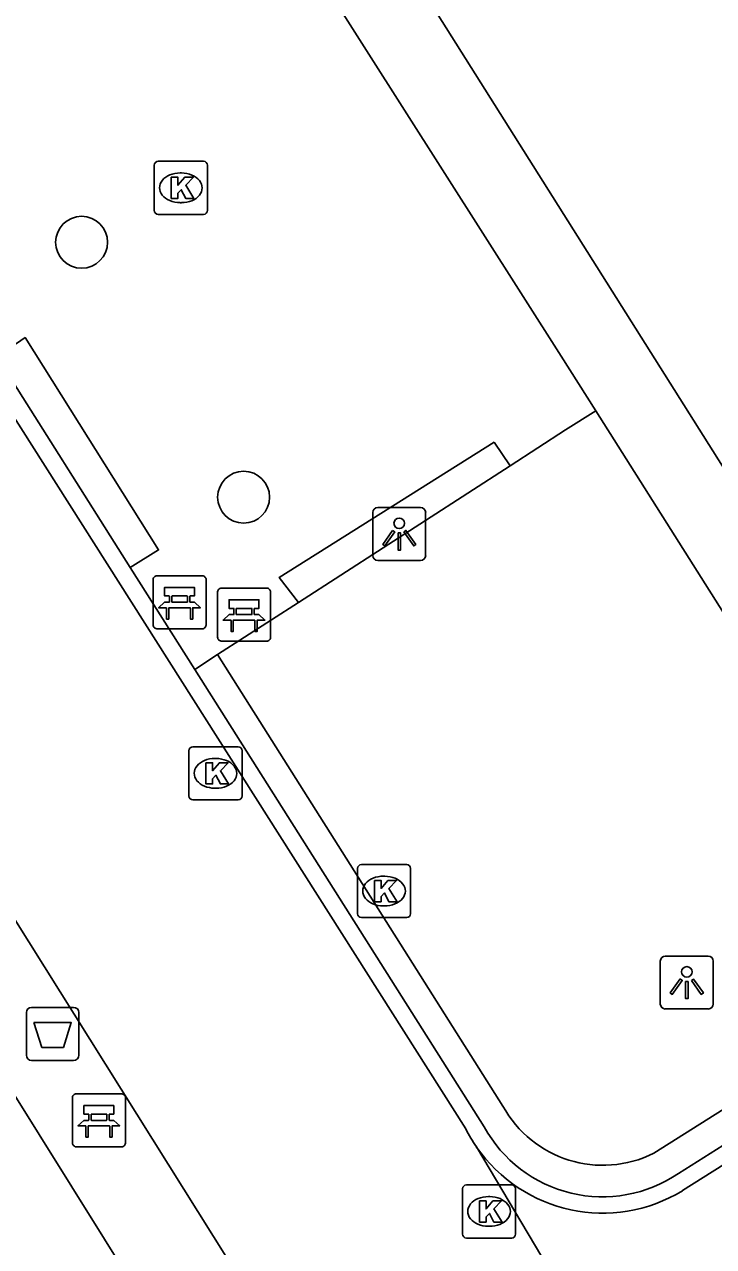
# Model space of a CAD drawing. Extents: x 158838 to 160074, y 386376 to 387776.
# Drawn here: x 159821.48 to 159834.47, y 387448.53 to 387471.55 of the extents above; entities that cross this region are included whole.
import ezdxf

# ---------------------------------------------------------------- set-up
doc = ezdxf.new("R2010")
doc.units = 0
for name, color, linetype in [('IMGEO_Afvalbak', 7, 'Continuous'), ('IMGEO_Bank', 7, 'Continuous'), ('IMGEO_Boom', 7, 'Continuous'), ('IMGEO_Hek', 7, 'Continuous'), ('IMGEO_Kolk', 7, 'Continuous'), ('IMGEO_Lichtpunt', 7, 'Continuous'), ('IMGEO_Muur', 7, 'Continuous'), ('IMGEO_Pand', 7, 'Continuous'), ('IMGEO_Rijbaan_lokaal_open', 7, 'Continuous'), ('IMGEO_Voetpad_open', 7, 'Continuous')]:
    doc.layers.add(name, color=color, linetype=linetype)

msp = doc.modelspace()

# ---------------------------------------------------------------- linework, layer by layer
at = {"layer": 'IMGEO_Afvalbak'}
for p, q in [((159821.52, 387452.135), (159821.52, 387452.935)), ((159821.52, 387452.935), (159821.52, 387452.135)), ((159821.62, 387453.035), (159822.41, 387453.035)), ((159822.41, 387453.035), (159821.62, 387453.035)), ((159822.51, 387452.935), (159822.51, 387452.135)), ((159822.51, 387452.135), (159822.51, 387452.935)), ((159822.41, 387452.035), (159821.62, 387452.035)), ((159821.62, 387452.035), (159822.41, 387452.035))]:
    msp.add_line(p, q, dxfattribs=at)
msp.add_lwpolyline([(159821.663, 387452.749), (159822.367, 387452.749), (159822.218, 387452.279), (159821.812, 387452.279), (159821.663, 387452.749)], dxfattribs=at)
for centre, start, end in [((159821.62, 387452.935), 90, 180), ((159821.62, 387452.935), 90, 180), ((159822.41, 387452.935), 0, 90), ((159822.41, 387452.935), 360, 90), ((159821.62, 387452.135), 180, 270), ((159821.62, 387452.135), 180, 270), ((159822.41, 387452.135), 270, 0), ((159822.41, 387452.135), 270, 0)]:
    msp.add_arc(centre, 0.1, start, end, dxfattribs=at)
at = {"layer": 'IMGEO_Bank'}
for p, q in [((159823.982, 387461.164), (159824.823, 387461.164)), ((159824.823, 387461.164), (159823.982, 387461.164)), ((159823.907, 387460.239), (159823.907, 387461.08)), ((159823.907, 387461.08), (159823.907, 387460.239)), ((159824.907, 387461.089), (159824.907, 387460.248)), ((159824.907, 387460.248), (159824.907, 387461.089)), ((159825.197, 387460.931), (159826.038, 387460.931)), ((159826.038, 387460.931), (159825.197, 387460.931)), ((159824.216, 387460.67), (159824.216, 387460.776)), ((159824.26, 387460.776), (159824.26, 387460.67)), ((159824.548, 387460.782), (159824.266, 387460.782)), ((159824.554, 387460.67), (159824.554, 387460.776)), ((159824.598, 387460.776), (159824.598, 387460.67)), ((159825.122, 387460.006), (159825.122, 387460.847)), ((159825.122, 387460.847), (159825.122, 387460.006)), ((159826.122, 387460.856), (159826.122, 387460.015)), ((159826.122, 387460.015), (159826.122, 387460.856)), ((159824.604, 387460.562), (159824.211, 387460.562)), ((159824.266, 387460.664), (159824.548, 387460.664)), ((159825.431, 387460.437), (159825.431, 387460.543)), ((159825.475, 387460.543), (159825.475, 387460.437)), ((159825.763, 387460.549), (159825.481, 387460.549)), ((159825.769, 387460.437), (159825.769, 387460.543)), ((159825.813, 387460.543), (159825.813, 387460.437)), ((159825.819, 387460.329), (159825.426, 387460.329)), ((159825.481, 387460.431), (159825.763, 387460.431)), ((159824.832, 387460.164), (159823.991, 387460.164)), ((159823.991, 387460.164), (159824.832, 387460.164)), ((159826.047, 387459.931), (159825.206, 387459.931)), ((159825.206, 387459.931), (159826.047, 387459.931)), ((159822.388, 387450.482), (159822.388, 387451.323)), ((159822.388, 387451.323), (159822.388, 387450.482)), ((159822.463, 387451.407), (159823.304, 387451.407)), ((159823.304, 387451.407), (159822.463, 387451.407)), ((159823.388, 387451.332), (159823.388, 387450.491)), ((159823.388, 387450.491), (159823.388, 387451.332)), ((159822.697, 387450.913), (159822.697, 387451.019)), ((159822.741, 387451.019), (159822.741, 387450.913)), ((159823.029, 387451.025), (159822.747, 387451.025)), ((159823.035, 387450.913), (159823.035, 387451.019)), ((159823.079, 387451.019), (159823.079, 387450.913)), ((159823.085, 387450.805), (159822.692, 387450.805)), ((159822.747, 387450.907), (159823.029, 387450.907)), ((159823.313, 387450.407), (159822.472, 387450.407)), ((159822.472, 387450.407), (159823.313, 387450.407))]:
    msp.add_line(p, q, dxfattribs=at)
for points in [[(159824.21, 387460.782), (159824.124, 387460.782), (159824.124, 387460.943), (159824.687, 387460.943), (159824.687, 387460.782), (159824.604, 387460.782)], [(159825.425, 387460.549), (159825.339, 387460.549), (159825.339, 387460.71), (159825.902, 387460.71), (159825.902, 387460.549), (159825.819, 387460.549)], [(159824.154, 387460.562), (159824.012, 387460.562), (159824.124, 387460.664), (159824.21, 387460.664)], [(159824.204, 387460.555), (159824.204, 387460.348), (159824.161, 387460.348), (159824.161, 387460.555)], [(159824.604, 387460.664), (159824.687, 387460.664), (159824.799, 387460.562), (159824.66, 387460.562)], [(159824.654, 387460.555), (159824.654, 387460.348), (159824.61, 387460.348), (159824.61, 387460.555)], [(159825.369, 387460.329), (159825.227, 387460.329), (159825.339, 387460.431), (159825.425, 387460.431)], [(159825.419, 387460.322), (159825.419, 387460.115), (159825.376, 387460.115), (159825.376, 387460.322)], [(159825.819, 387460.431), (159825.902, 387460.431), (159826.014, 387460.329), (159825.875, 387460.329)], [(159825.869, 387460.322), (159825.869, 387460.115), (159825.825, 387460.115), (159825.825, 387460.322)], [(159822.691, 387451.025), (159822.605, 387451.025), (159822.605, 387451.186), (159823.168, 387451.186), (159823.168, 387451.025), (159823.085, 387451.025)], [(159822.635, 387450.805), (159822.493, 387450.805), (159822.605, 387450.907), (159822.691, 387450.907)], [(159822.685, 387450.798), (159822.685, 387450.591), (159822.642, 387450.591), (159822.642, 387450.798)], [(159823.085, 387450.907), (159823.168, 387450.907), (159823.28, 387450.805), (159823.141, 387450.805)], [(159823.135, 387450.798), (159823.135, 387450.591), (159823.091, 387450.591), (159823.091, 387450.798)]]:
    msp.add_lwpolyline(points, dxfattribs=at)
for centre, radius, start, end in [((159823.985, 387461.086), 0.0779, 92.4484, 184.2845), ((159823.985, 387461.086), 0.0779, 92.4484, 184.2845), ((159824.829, 387461.086), 0.0779, 2.4484, 94.2845), ((159824.829, 387461.086), 0.0779, 2.4484, 94.2845), ((159825.2, 387460.853), 0.0779, 92.4484, 184.2845), ((159825.2, 387460.853), 0.0779, 92.4484, 184.2845), ((159826.044, 387460.853), 0.0779, 2.4484, 94.2845), ((159826.044, 387460.853), 0.0779, 2.4484, 94.2845), ((159824.209, 387460.775), 0.00671, 2.8957, 87.1043), ((159824.209, 387460.671), 0.00671, 272.8957, 357.1043), ((159824.266, 387460.775), 0.00671, 92.8957, 177.1043), ((159824.266, 387460.671), 0.00671, 182.8957, 267.1043), ((159824.548, 387460.775), 0.00671, 2.8957, 87.1043), ((159824.548, 387460.671), 0.00671, 272.8957, 357.1043), ((159824.605, 387460.775), 0.00671, 92.8957, 177.1043), ((159824.605, 387460.671), 0.00671, 182.8957, 267.1043), ((159824.154, 387460.555), 0.00671, 2.8957, 87.1043), ((159824.211, 387460.555), 0.00671, 92.8957, 177.1043), ((159824.603, 387460.555), 0.00671, 2.8957, 87.1043), ((159824.66, 387460.555), 0.00671, 92.8957, 177.1043), ((159825.424, 387460.542), 0.00671, 2.8957, 87.1043), ((159825.481, 387460.542), 0.00671, 92.8957, 177.1043), ((159825.763, 387460.542), 0.00671, 2.8957, 87.1043), ((159825.82, 387460.542), 0.00671, 92.8957, 177.1043), ((159823.985, 387460.242), 0.0779, 182.4484, 274.2845), ((159823.985, 387460.242), 0.0779, 182.4484, 274.2845), ((159824.829, 387460.242), 0.0779, 272.4484, 4.2845), ((159824.829, 387460.242), 0.0779, 272.4484, 4.2845), ((159825.369, 387460.322), 0.00671, 2.8957, 87.1043), ((159825.426, 387460.322), 0.00671, 92.8957, 177.1043), ((159825.424, 387460.438), 0.00671, 272.8957, 357.1043), ((159825.481, 387460.438), 0.00671, 182.8957, 267.1043), ((159825.763, 387460.438), 0.00671, 272.8957, 357.1043), ((159825.82, 387460.438), 0.00671, 182.8957, 267.1043), ((159825.818, 387460.322), 0.00671, 2.8957, 87.1043), ((159825.875, 387460.322), 0.00671, 92.8957, 177.1043), ((159825.2, 387460.009), 0.0779, 182.4484, 274.2845), ((159825.2, 387460.009), 0.0779, 182.4484, 274.2845), ((159826.044, 387460.009), 0.0779, 272.4484, 4.2845), ((159826.044, 387460.009), 0.0779, 272.4484, 4.2845), ((159822.466, 387451.329), 0.0779, 92.4484, 184.2845), ((159822.466, 387451.329), 0.0779, 92.4484, 184.2845), ((159823.31, 387451.329), 0.0779, 2.4484, 94.2845), ((159823.31, 387451.329), 0.0779, 2.4484, 94.2845), ((159822.69, 387451.018), 0.00671, 2.8957, 87.1043), ((159822.747, 387451.018), 0.00671, 92.8957, 177.1043), ((159823.029, 387451.018), 0.00671, 2.8957, 87.1043), ((159823.086, 387451.018), 0.00671, 92.8957, 177.1043), ((159822.635, 387450.798), 0.00671, 2.8957, 87.1043), ((159822.692, 387450.798), 0.00671, 92.8957, 177.1043), ((159822.69, 387450.914), 0.00671, 272.8957, 357.1043), ((159822.747, 387450.914), 0.00671, 182.8957, 267.1043), ((159823.029, 387450.914), 0.00671, 272.8957, 357.1043), ((159823.086, 387450.914), 0.00671, 182.8957, 267.1043), ((159823.084, 387450.798), 0.00671, 2.8957, 87.1043), ((159823.141, 387450.798), 0.00671, 92.8957, 177.1043), ((159822.466, 387450.485), 0.0779, 182.4484, 274.2845), ((159822.466, 387450.485), 0.0779, 182.4484, 274.2845), ((159823.31, 387450.485), 0.0779, 272.4484, 4.2845), ((159823.31, 387450.485), 0.0779, 272.4484, 4.2845)]:
    msp.add_arc(centre, radius, start, end, dxfattribs=at)
at = {"layer": 'IMGEO_Boom'}
for centre in [(159822.561, 387467.443), (159825.613, 387462.642)]:
    msp.add_circle(centre, 0.489, dxfattribs=at)
at = {"layer": 'IMGEO_Hek'}
for points in [[(159812.241, 387469.134), (159827.968, 387444.061), (159827.929, 387442.444)], [(159825.123, 387459.679), (159826.644, 387460.66), (159830.633, 387463.234), (159831.678, 387463.908), (159832.247, 387464.266)]]:
    msp.add_lwpolyline(points, dxfattribs=at)
at = {"layer": 'IMGEO_Kolk'}
for p, q in [((159824.005, 387468.969), (159824.857, 387468.969)), ((159823.93, 387468.043), (159823.93, 387468.895)), ((159824.418, 387468.749), (159824.443, 387468.749)), ((159824.931, 387468.895), (159824.931, 387468.043)), ((159824.441, 387468.189), (159824.416, 387468.189)), ((159824.857, 387467.969), (159824.005, 387467.969)), ((159824.658, 387457.942), (159825.51, 387457.942)), ((159824.583, 387457.016), (159824.583, 387457.868)), ((159825.071, 387457.722), (159825.096, 387457.722)), ((159825.584, 387457.868), (159825.584, 387457.016)), ((159825.094, 387457.162), (159825.069, 387457.162)), ((159825.51, 387456.942), (159824.658, 387456.942)), ((159827.758, 387454.799), (159827.758, 387455.651)), ((159827.833, 387455.725), (159828.685, 387455.725)), ((159828.759, 387455.651), (159828.759, 387454.799)), ((159828.246, 387455.505), (159828.271, 387455.505)), ((159828.269, 387454.945), (159828.244, 387454.945)), ((159828.685, 387454.725), (159827.833, 387454.725)), ((159829.811, 387449.691), (159830.663, 387449.691)), ((159829.736, 387448.765), (159829.736, 387449.617)), ((159830.224, 387449.471), (159830.249, 387449.471)), ((159830.737, 387449.617), (159830.737, 387448.765)), ((159830.247, 387448.911), (159830.222, 387448.911)), ((159830.663, 387448.691), (159829.811, 387448.691))]:
    msp.add_line(p, q, dxfattribs=at)
for points in [[(159824.005, 387468.969), (159824.857, 387468.969)], [(159823.93, 387468.043), (159823.93, 387468.895)], [(159824.931, 387468.895), (159824.931, 387468.043)], [(159824.251, 387468.669), (159824.374, 387468.669), (159824.374, 387468.518), (159824.504, 387468.669), (159824.668, 387468.669), (159824.522, 387468.518), (159824.675, 387468.269), (159824.523, 387468.269), (159824.438, 387468.433), (159824.374, 387468.366), (159824.374, 387468.269), (159824.251, 387468.269), (159824.251, 387468.669)], [(159824.857, 387467.969), (159824.005, 387467.969)], [(159824.658, 387457.942), (159825.51, 387457.942)], [(159824.583, 387457.016), (159824.583, 387457.868)], [(159825.584, 387457.868), (159825.584, 387457.016)], [(159824.904, 387457.642), (159825.027, 387457.642), (159825.027, 387457.491), (159825.157, 387457.642), (159825.321, 387457.642), (159825.175, 387457.491), (159825.328, 387457.242), (159825.176, 387457.242), (159825.091, 387457.406), (159825.027, 387457.339), (159825.027, 387457.242), (159824.904, 387457.242), (159824.904, 387457.642)], [(159825.51, 387456.942), (159824.658, 387456.942)], [(159827.758, 387454.799), (159827.758, 387455.651)], [(159827.833, 387455.725), (159828.685, 387455.725)], [(159828.759, 387455.651), (159828.759, 387454.799)], [(159828.079, 387455.425), (159828.202, 387455.425), (159828.202, 387455.274), (159828.332, 387455.425), (159828.496, 387455.425), (159828.35, 387455.274), (159828.503, 387455.025), (159828.351, 387455.025), (159828.266, 387455.189), (159828.202, 387455.122), (159828.202, 387455.025), (159828.079, 387455.025), (159828.079, 387455.425)], [(159828.685, 387454.725), (159827.833, 387454.725)], [(159829.811, 387449.691), (159830.663, 387449.691)], [(159829.736, 387448.765), (159829.736, 387449.617)], [(159830.057, 387449.391), (159830.18, 387449.391), (159830.18, 387449.24), (159830.31, 387449.391), (159830.474, 387449.391), (159830.328, 387449.24), (159830.481, 387448.991), (159830.329, 387448.991), (159830.244, 387449.155), (159830.18, 387449.088), (159830.18, 387448.991), (159830.057, 387448.991), (159830.057, 387449.391)], [(159830.737, 387449.617), (159830.737, 387448.765)], [(159830.663, 387448.691), (159829.811, 387448.691)]]:
    msp.add_lwpolyline(points, dxfattribs=at)
for centre, start, end in [((159824.007, 387468.893), 91.552, 178.448), ((159824.007, 387468.893), 91.552, 178.448), ((159824.855, 387468.893), 1.552, 88.448), ((159824.855, 387468.893), 1.552, 88.448), ((159824.007, 387468.045), 181.552, 268.448), ((159824.007, 387468.045), 181.552, 268.448), ((159824.855, 387468.045), 271.552, 358.448), ((159824.855, 387468.045), 271.552, 358.448), ((159824.66, 387457.866), 91.552, 178.448), ((159824.66, 387457.866), 91.552, 178.448), ((159825.508, 387457.866), 1.552, 88.448), ((159825.508, 387457.866), 1.552, 88.448), ((159824.66, 387457.018), 181.552, 268.448), ((159824.66, 387457.018), 181.552, 268.448), ((159825.508, 387457.018), 271.552, 358.448), ((159825.508, 387457.018), 271.552, 358.448), ((159827.835, 387455.649), 91.552, 178.448), ((159827.835, 387455.649), 91.552, 178.448), ((159828.683, 387455.649), 1.552, 88.448), ((159828.683, 387455.649), 1.552, 88.448), ((159827.835, 387454.801), 181.552, 268.448), ((159827.835, 387454.801), 181.552, 268.448), ((159828.683, 387454.801), 271.552, 358.448), ((159828.683, 387454.801), 271.552, 358.448), ((159829.813, 387449.615), 91.552, 178.448), ((159829.813, 387449.615), 91.552, 178.448), ((159830.661, 387449.615), 1.552, 88.448), ((159830.661, 387449.615), 1.552, 88.448), ((159829.813, 387448.767), 181.552, 268.448), ((159829.813, 387448.767), 181.552, 268.448), ((159830.661, 387448.767), 271.552, 358.448), ((159830.661, 387448.767), 271.552, 358.448)]:
    msp.add_arc(centre, 0.0765, start, end, dxfattribs=at)
for centre, major_axis, ratio, start_param, end_param in [((159824.417, 387468.469), (-0.387, 0.002), 0.722429, 4.712389, 7.853982), ((159824.442, 387468.469), (-0.39, 0.002), 0.717154, 1.570796, 4.712389), ((159825.07, 387457.442), (-0.387, 0.002), 0.722429, 4.712389, 7.853982), ((159825.095, 387457.442), (-0.39, 0.002), 0.717154, 1.570796, 4.712389), ((159828.245, 387455.225), (-0.387, 0.002), 0.722429, 4.712389, 7.853982), ((159828.27, 387455.225), (-0.39, 0.002), 0.717154, 1.570796, 4.712389), ((159830.223, 387449.191), (-0.387, 0.002), 0.722429, 4.712389, 7.853982), ((159830.248, 387449.191), (-0.39, 0.002), 0.717154, 1.570796, 4.712389)]:
    msp.add_ellipse(centre, major_axis=major_axis, ratio=ratio, start_param=start_param, end_param=end_param, dxfattribs=at)
at = {"layer": 'IMGEO_Lichtpunt'}
for p, q in [((159828.046, 387462.353), (159828.046, 387461.546)), ((159828.046, 387462.353), (159828.046, 387461.546)), ((159828.948, 387462.448), (159828.14, 387462.448)), ((159828.948, 387462.448), (159828.14, 387462.448)), ((159829.042, 387461.546), (159829.042, 387462.353)), ((159829.042, 387461.546), (159829.042, 387462.353)), ((159828.14, 387461.452), (159828.948, 387461.452)), ((159828.14, 387461.452), (159828.948, 387461.452)), ((159834.365, 387454), (159833.557, 387454)), ((159834.365, 387454), (159833.557, 387454)), ((159833.463, 387453.905), (159833.463, 387453.098)), ((159833.463, 387453.905), (159833.463, 387453.098)), ((159834.459, 387453.098), (159834.459, 387453.905)), ((159834.459, 387453.098), (159834.459, 387453.905)), ((159833.557, 387453.004), (159834.365, 387453.004)), ((159833.557, 387453.004), (159834.365, 387453.004))]:
    msp.add_line(p, q, dxfattribs=at)
for points in [[(159828.42, 387462.017), (159828.459, 387461.989), (159828.271, 387461.727), (159828.233, 387461.754), (159828.42, 387462.017)], [(159828.522, 387461.969), (159828.569, 387461.969), (159828.569, 387461.647), (159828.522, 387461.647), (159828.522, 387461.969)], [(159828.632, 387461.989), (159828.67, 387462.016), (159828.857, 387461.754), (159828.818, 387461.726), (159828.632, 387461.989)], [(159833.837, 387453.569), (159833.876, 387453.541), (159833.688, 387453.279), (159833.65, 387453.306), (159833.837, 387453.569)], [(159834.049, 387453.541), (159834.087, 387453.568), (159834.274, 387453.306), (159834.235, 387453.278), (159834.049, 387453.541)], [(159833.939, 387453.521), (159833.986, 387453.521), (159833.986, 387453.199), (159833.939, 387453.199), (159833.939, 387453.521)]]:
    msp.add_lwpolyline(points, dxfattribs=at)
for centre in [(159828.545, 387462.151), (159833.962, 387453.703)]:
    msp.add_circle(centre, 0.0994, dxfattribs=at)
for centre, start, end in [((159828.14, 387462.353), 90, 180), ((159828.14, 387462.353), 90, 180), ((159828.948, 387462.353), 0, 90), ((159828.948, 387462.353), 0, 90), ((159828.14, 387461.546), 180, 270), ((159828.14, 387461.546), 180, 270), ((159828.948, 387461.546), 270, 0), ((159828.948, 387461.546), 270, 360), ((159833.557, 387453.905), 90, 180), ((159833.557, 387453.905), 90, 180), ((159834.365, 387453.905), 0, 90), ((159834.365, 387453.905), 0, 90), ((159833.557, 387453.098), 180, 270), ((159833.557, 387453.098), 180, 270), ((159834.365, 387453.098), 270, 0), ((159834.365, 387453.098), 270, 360)]:
    msp.add_arc(centre, 0.0946, start, end, dxfattribs=at)
at = {"layer": 'IMGEO_Muur'}
for points in [[(159816.28, 387472.034), (159829.798, 387450.745)], [(159820.962, 387465.288), (159823.476, 387461.318)], [(159823.476, 387461.318), (159824.693, 387459.397)], [(159824.693, 387459.397), (159830.146, 387450.783)], [(159846.387, 387457.454), (159833.882, 387449.583)], [(159833.804, 387449.908), (159837.979, 387452.54)]]:
    msp.add_lwpolyline(points, dxfattribs=at)
for centre, radius, start, end in [((159832.372, 387452.007), 2.541, 208.7956, 304.2994), ((159832.399, 387452.063), 2.916, 206.8804, 214.5428), ((159832.378, 387452.056), 2.895, 214.6596, 301.306)]:
    msp.add_arc(centre, radius, start, end, dxfattribs=at)
at = {"layer": 'IMGEO_Pand'}
msp.add_lwpolyline([(159836.381, 387460.458), (159821.671, 387483.785), (159821.588, 387483.916), (159829.174, 387488.701), (159825.542, 387494.46), (159822.048, 387500), (159814.278, 387512.321), (159835.425, 387525.658)], dxfattribs=at)
at = {"layer": 'IMGEO_Rijbaan_lokaal_open'}
for points in [[(159827.891, 387440.838), (159827.929, 387442.444), (159827.968, 387444.061), (159812.241, 387469.134)], [(159829.997, 387450.41), (159833.775, 387444.056)]]:
    msp.add_lwpolyline(points, dxfattribs=at)
at = {"layer": 'IMGEO_Voetpad_open'}
for points in [[(159836.381, 387460.458), (159835.15, 387459.681), (159832.247, 387464.266), (159831.594, 387465.297), (159827.171, 387472.255), (159820.618, 387482.68), (159820.463, 387483.023), (159813.337, 387478.552)], [(159820.962, 387465.288), (159821.496, 387465.647), (159824.01, 387461.651), (159823.476, 387461.318)], [(159830.331, 387463.678), (159830.633, 387463.234), (159826.644, 387460.66), (159826.282, 387461.13), (159830.331, 387463.678)], [(159789.246, 387444.83), (159795.932, 387449.062), (159795.139, 387450.349), (159814.405, 387462.42), (159826.682, 387442.757), (159827.891, 387440.838)], [(159824.693, 387459.397), (159825.123, 387459.679), (159830.498, 387451.176)], [(159833.342, 387450.287), (159837.671, 387453.018), (159837.979, 387452.54)]]:
    msp.add_lwpolyline(points, dxfattribs=at)
msp.add_arc((159832.382, 387452.209), 2.148, 208.7293, 296.5535, dxfattribs=at)

doc.saveas('drawing.dxf')
